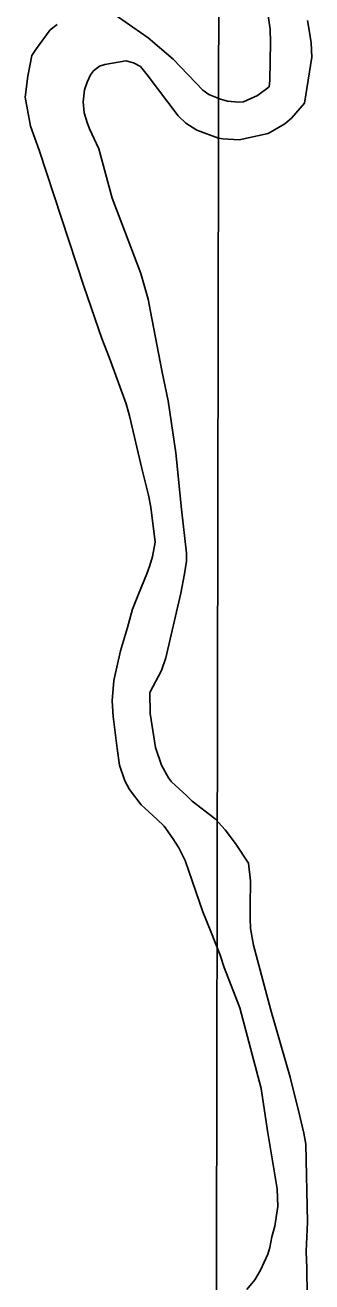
# Model space of a CAD drawing. Extents: x 3192986 to 3230865, y 867483 to 892886.
# Drawn here: x 3223188 to 3223407, y 877826 to 878782 of the extents above; entities that cross this region are included whole.
import ezdxf

# ---------------------------------------------------------------- set-up
doc = ezdxf.new("R2010")
doc.units = 0
for name, color, linetype in [('V-GRID-MAJR', 7, 'Continuous'), ('V-SITE-VEGE', 7, 'Continuous'), ('V-TOPO-SHOR', 7, 'Continuous')]:
    doc.layers.add(name, color=color, linetype=linetype)

msp = doc.modelspace()

# ---------------------------------------------------------------- linework, layer by layer
at = {"layer": 'V-GRID-MAJR'}
msp.add_spline([(3223326.22, 872871.45), (3223335.92, 878932.17), (3223345.61, 884994.83), (3223355.31, 891057.54), (3223355.32, 891059.44)], degree=3, dxfattribs=at)
at = {"layer": 'V-SITE-VEGE'}
for p, q in [((3223403.22, 878785.11), (3223404.55, 878777.91)), ((3223404.55, 878777.91), (3223405.94, 878768.1)), ((3223405.94, 878768.1), (3223406.53, 878757.27)), ((3223406.53, 878757.27), (3223400.95, 878722.24)), ((3223240.32, 878746.81), (3223237.97, 878743.76)), ((3223244.88, 878750.51), (3223240.32, 878746.81)), ((3223248.86, 878751.79), (3223244.88, 878750.51)), ((3223265.07, 878754.49), (3223248.86, 878751.79)), ((3223270.72, 878752.99), (3223265.07, 878754.49)), ((3223276, 878750.07), (3223270.72, 878752.99)), ((3223281.13, 878743.74), (3223276, 878750.07)), ((3223235.46, 878738.3), (3223233.56, 878732.44)), ((3223237.97, 878743.76), (3223235.46, 878738.3)), ((3223304.78, 878712.66), (3223281.13, 878743.74)), ((3223233.56, 878732.44), (3223232.52, 878723.19)), ((3223232.52, 878723.19), (3223233.28, 878714.97)), ((3223400.95, 878722.24), (3223390.92, 878710.82)), ((3223233.28, 878714.97), (3223235.42, 878707.58)), ((3223310.7, 878707.15), (3223304.78, 878712.66)), ((3223390.92, 878710.82), (3223385.98, 878706.51)), ((3223235.42, 878707.58), (3223237.31, 878702.8)), ((3223237.31, 878702.8), (3223244.42, 878687.47)), ((3223319.02, 878701.68), (3223310.7, 878707.15)), ((3223335.39, 878695.75), (3223319.02, 878701.68)), ((3223373.27, 878699.25), (3223351.07, 878694.43)), ((3223385.98, 878706.51), (3223373.27, 878699.25)), ((3223338.82, 878695.21), (3223335.39, 878695.75)), ((3223351.07, 878694.43), (3223338.82, 878695.21)), ((3223244.42, 878687.47), (3223254.53, 878650.12)), ((3223254.53, 878650.12), (3223261.91, 878630.79)), ((3223261.91, 878630.79), (3223276.45, 878592.71)), ((3223276.45, 878592.71), (3223282.02, 878573.34)), ((3223282.02, 878573.34), (3223284.7, 878558.54)), ((3223284.7, 878558.54), (3223292.67, 878517.74)), ((3223292.67, 878517.74), (3223297.28, 878495.94)), ((3223297.28, 878495.94), (3223303.02, 878456.51)), ((3223303.02, 878456.51), (3223307.21, 878413.63)), ((3223307.21, 878413.63), (3223311.04, 878380.17)), ((3223311.14, 878374.16), (3223309.72, 878364.29)), ((3223311.04, 878380.17), (3223311.14, 878374.16)), ((3223309.72, 878364.29), (3223306.77, 878349.59)), ((3223306.77, 878349.59), (3223295.42, 878300.61)), ((3223295.42, 878300.61), (3223292.19, 878290.91)), ((3223292.19, 878290.91), (3223283.26, 878274.09)), ((3223283.26, 878274.09), (3223283.55, 878258.24)), ((3223283.55, 878258.24), (3223287.43, 878232.41)), ((3223287.43, 878232.41), (3223292.09, 878218.85)), ((3223292.09, 878218.85), (3223297.49, 878209.31)), ((3223297.49, 878209.31), (3223299.75, 878206.14)), ((3223299.75, 878206.14), (3223311.39, 878195.52)), ((3223311.39, 878195.52), (3223315.47, 878191.58)), ((3223315.47, 878191.58), (3223332.98, 878178.04)), ((3223332.98, 878178.04), (3223340.56, 878169.75)), ((3223340.56, 878169.75), (3223348.38, 878159.46)), ((3223348.38, 878159.46), (3223358.28, 878144.38)), ((3223358.28, 878144.38), (3223359.93, 878130.97)), ((3223359.93, 878130.97), (3223359.48, 878111.69)), ((3223359.48, 878111.69), (3223359.45, 878102.25)), ((3223359.45, 878102.25), (3223359.79, 878094.83)), ((3223359.79, 878094.83), (3223362.03, 878082.03)), ((3223362.03, 878082.03), (3223375.17, 878032.69)), ((3223375.17, 878032.69), (3223389.95, 877981.57)), ((3223389.95, 877981.57), (3223397.32, 877952)), ((3223397.32, 877952), (3223400.36, 877939.01)), ((3223400.36, 877939.01), (3223401.92, 877930.8)), ((3223401.92, 877930.8), (3223403.2, 877871.41)), ((3223403.2, 877871.41), (3223402.2, 877849.12)), ((3223402.2, 877849.12), (3223402.63, 877836.68)), ((3223402.63, 877836.68), (3223403.02, 877815.41))]:
    msp.add_line(p, q, dxfattribs=at)
for points in [[(3223258.64, 878788.09), (3223282.02, 878771.86), (3223300.98, 878755.74), (3223323.49, 878732.27), (3223328.17, 878728.94), (3223337.06, 878725.29), (3223342.31, 878723.78), (3223350.95, 878723.14), (3223354.57, 878723.2), (3223365.12, 878728.01), (3223374.02, 878734.8), (3223374.54, 878739.62), (3223375.01, 878768.74), (3223374.83, 878778.57), (3223372.08, 878797.19)], [(3223356.96, 877820.19), (3223363.05, 877827.53), (3223367.33, 877835.03), (3223372.93, 877847.18), (3223374.44, 877852.22), (3223376.1, 877860.28), (3223378.37, 877868.35), (3223380.7, 877883.25), (3223380.06, 877896.69), (3223372.63, 877940.91), (3223368.03, 877973.14), (3223351.65, 878034.47), (3223339.66, 878064.96), (3223336.67, 878074.54), (3223329.72, 878092.48), (3223323.43, 878107.42), (3223312.83, 878138.34), (3223310.07, 878146.52), (3223305.28, 878156.06), (3223300.73, 878163.21), (3223294.14, 878172.52), (3223288.62, 878177.84), (3223279.44, 878186.3), (3223276.59, 878188.66), (3223267.74, 878200.54), (3223264.21, 878206.9), (3223260.18, 878218.87), (3223258.34, 878231.68), (3223255.29, 878255.92), (3223254.67, 878267.75), (3223255.79, 878283.42), (3223260.8, 878305.79), (3223266.1, 878323.56), (3223270.06, 878337.48), (3223274.47, 878349), (3223280.81, 878364.37), (3223283.1, 878370.84), (3223285.19, 878377.5), (3223287.2, 878388.57), (3223284.1, 878415.21), (3223282.13, 878424.21), (3223277.15, 878444.39), (3223267.78, 878484.56), (3223265.21, 878493.75), (3223252.53, 878528.45), (3223246.64, 878543.39), (3223233.07, 878583.09), (3223199.07, 878686.65), (3223192.52, 878704.79), (3223188.3, 878726.8), (3223190.42, 878742.69), (3223193.54, 878758.61), (3223196.86, 878763.89), (3223207.44, 878778.13)], [(3223207.44, 878778.13), (3223212.79, 878782.04)]]:
    msp.add_lwpolyline(points, dxfattribs=at)
at = {"layer": 'V-TOPO-SHOR'}
for points in [[(3223258.64, 878788.09), (3223282.02, 878771.86), (3223300.98, 878755.74), (3223323.49, 878732.27), (3223328.17, 878728.94), (3223337.06, 878725.29), (3223342.31, 878723.78), (3223350.95, 878723.14), (3223354.57, 878723.2), (3223365.12, 878728.01), (3223374.02, 878734.8), (3223374.54, 878739.62), (3223375.01, 878768.74), (3223374.83, 878778.57), (3223372.08, 878797.19)], [(3223292.09, 878218.85), (3223287.43, 878232.41), (3223283.55, 878258.24), (3223283.26, 878274.09), (3223292.19, 878290.91), (3223295.42, 878300.61), (3223306.77, 878349.59), (3223309.72, 878364.29), (3223311.14, 878374.16), (3223311.03, 878380.17), (3223307.21, 878413.63), (3223303.02, 878456.51), (3223297.28, 878495.94), (3223292.67, 878517.74), (3223284.7, 878558.54), (3223282.02, 878573.34), (3223276.45, 878592.71), (3223261.91, 878630.79), (3223254.53, 878650.12), (3223244.42, 878687.47), (3223237.31, 878702.8), (3223235.42, 878707.58), (3223233.28, 878714.97), (3223232.52, 878723.19), (3223233.56, 878732.44), (3223235.46, 878738.29), (3223237.97, 878743.76), (3223240.32, 878746.81), (3223244.88, 878750.51), (3223248.86, 878751.79), (3223265.07, 878754.49), (3223270.72, 878752.99), (3223275.99, 878750.07), (3223281.13, 878743.74), (3223304.78, 878712.66), (3223310.7, 878707.15), (3223319.03, 878701.68), (3223335.39, 878695.75), (3223338.82, 878695.21), (3223351.07, 878694.43), (3223373.27, 878699.25), (3223385.98, 878706.51), (3223390.92, 878710.82), (3223400.95, 878722.24), (3223406.53, 878757.27), (3223405.94, 878768.1), (3223404.55, 878777.91), (3223403.22, 878785.11)], [(3223351.65, 878034.47), (3223339.66, 878064.96), (3223336.67, 878074.54), (3223329.72, 878092.48), (3223323.43, 878107.42), (3223312.83, 878138.34), (3223310.07, 878146.52), (3223305.28, 878156.06), (3223300.73, 878163.21), (3223294.14, 878172.52), (3223288.62, 878177.84), (3223279.44, 878186.3), (3223276.59, 878188.66), (3223267.74, 878200.54), (3223264.21, 878206.9), (3223260.18, 878218.87), (3223258.34, 878231.68), (3223255.29, 878255.92), (3223254.67, 878267.75), (3223255.79, 878283.42), (3223260.8, 878305.79), (3223266.1, 878323.56), (3223270.06, 878337.48), (3223274.47, 878349), (3223280.81, 878364.37), (3223283.1, 878370.84), (3223285.19, 878377.5), (3223287.2, 878388.57), (3223284.1, 878415.21), (3223282.13, 878424.21), (3223277.15, 878444.39), (3223267.78, 878484.56), (3223265.21, 878493.75), (3223252.53, 878528.45), (3223246.64, 878543.39), (3223233.07, 878583.09), (3223199.07, 878686.65), (3223192.52, 878704.79), (3223188.3, 878726.8), (3223190.42, 878742.69), (3223193.54, 878758.61), (3223196.86, 878763.89), (3223207.44, 878778.13), (3223212.79, 878782.04)], [(3223403.02, 877815.41), (3223402.63, 877836.68), (3223402.2, 877849.12), (3223403.2, 877871.41), (3223401.92, 877930.8), (3223400.36, 877939.01), (3223397.32, 877952), (3223389.95, 877981.57), (3223375.17, 878032.69), (3223362.03, 878082.03), (3223359.79, 878094.83), (3223359.45, 878102.25), (3223359.48, 878111.69), (3223359.93, 878130.97), (3223358.28, 878144.38), (3223348.38, 878159.46), (3223340.56, 878169.75), (3223332.98, 878178.04), (3223315.47, 878191.58), (3223311.39, 878195.52), (3223299.75, 878206.14), (3223297.49, 878209.31), (3223292.09, 878218.85)], [(3223356.96, 877820.19), (3223363.05, 877827.53), (3223367.33, 877835.03), (3223372.93, 877847.18), (3223374.44, 877852.22), (3223376.1, 877860.28), (3223378.37, 877868.35), (3223380.7, 877883.25), (3223380.06, 877896.69), (3223372.63, 877940.91), (3223368.03, 877973.14), (3223351.65, 878034.47)]]:
    msp.add_lwpolyline(points, dxfattribs=at)

doc.saveas('drawing.dxf')
